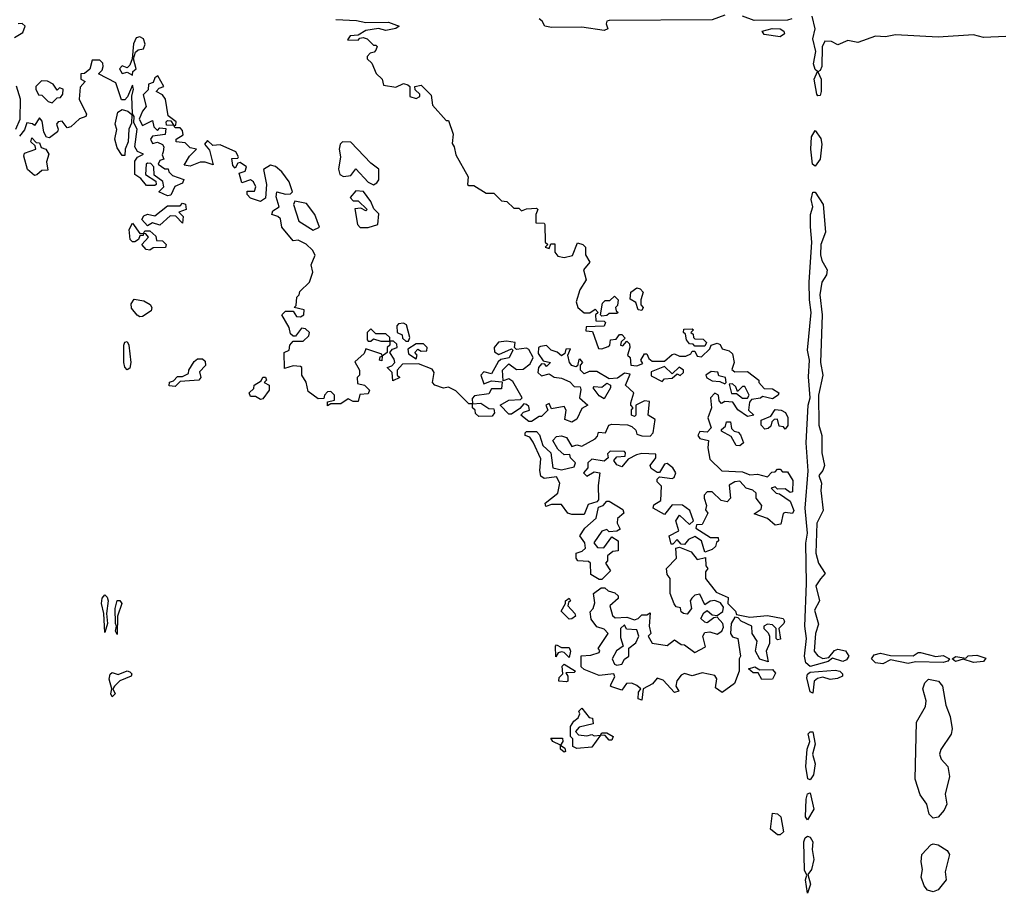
# Model space of a CAD drawing. Extents: x 1980017 to 2252640, y 74400 to 266395.
# Tile 314 of 388: x 2197026 to 2200948, y 183220 to 186701. Entities that reach past the tile are written whole.
import ezdxf

# ---------------------------------------------------------------- set-up
doc = ezdxf.new("R2010")
doc.units = 0

msp = doc.modelspace()

# ---------------------------------------------------------------- linework, layer by layer
at = {"layer": '0CON20XD'}
for points in [[(2198285, 186702.5), (2198368.3, 186698.3), (2198405, 186690), (2198495, 186691.5), (2198537.5, 186675), (2198525, 186666.7), (2198485, 186658.9), (2198455, 186666), (2198405, 186658.8), (2198375, 186640), (2198343, 186637), (2198331.7, 186621.7), (2198375, 186620), (2198381.7, 186628.3), (2198395, 186630), (2198410, 186625), (2198435, 186600), (2198445, 186600), (2198450, 186595), (2198445, 186580), (2198438.3, 186571.7), (2198421.7, 186568.3), (2198410, 186555), (2198410, 186545), (2198428.3, 186528.3), (2198446.4, 186486.4), (2198470, 186465), (2198475, 186440), (2198525, 186432.5), (2198555, 186446.7), (2198571.7, 186441.7), (2198580, 186435), (2198580, 186395), (2198605, 186387.5), (2198620, 186395), (2198620, 186405), (2198601.7, 186421.7), (2198600, 186435), (2198625, 186440), (2198665, 186400), (2198671.2, 186361.2), (2198725, 186300), (2198735, 186300), (2198752.5, 186245), (2198748.3, 186208.3), (2198757.5, 186195), (2198763, 186163), (2198812.5, 186075), (2198810, 186045), (2198815, 186040), (2198835, 186040), (2198885, 186010), (2198915, 186010), (2198945, 185980), (2198967, 185977), (2198995, 185950), (2199015, 185950), (2199025, 185940), (2199045, 185947.5), (2199085, 185950), (2199090, 185945), (2199082.5, 185925), (2199081.7, 185891.7), (2199115, 185890), (2199117.5, 185885), (2199120, 185815), (2199130, 185805), (2199120, 185795), (2199135, 185790), (2199141.7, 185808.3), (2199158.3, 185808.3), (2199157.5, 185775), (2199169.3, 185759.3), (2199195, 185753.3), (2199228.3, 185761.7), (2199248.3, 185811.7), (2199270, 185805), (2199280, 185795), (2199280, 185765), (2199297.5, 185735), (2199272.5, 185705), (2199282.5, 185665), (2199257.5, 185625), (2199243, 185577), (2199250, 185555), (2199275, 185533.3), (2199297, 185533), (2199318.3, 185548.3), (2199330, 185535), (2199320, 185525), (2199321.7, 185501.7), (2199355, 185500), (2199360, 185495), (2199355, 185480), (2199283, 185477), (2199281.7, 185461.7), (2199308.3, 185458.3), (2199331.7, 185391.7), (2199345, 185390), (2199370.7, 185399.3), (2199377.5, 185405), (2199380, 185425), (2199401.7, 185428.3), (2199415, 185446.7), (2199425, 185447.5), (2199437.5, 185432.5), (2199421.7, 185418.3), (2199420, 185405), (2199428.3, 185401.7), (2199445, 185420), (2199455, 185410), (2199456.7, 185395), (2199447.5, 185365), (2199457.5, 185355), (2199460, 185325), (2199485, 185322.5), (2199508.3, 185331.7), (2199500, 185345), (2199515, 185370), (2199525, 185370), (2199531.7, 185351.7), (2199545, 185340), (2199595, 185340), (2199625, 185367.5), (2199635, 185370), (2199655, 185360), (2199679.3, 185360.7), (2199700, 185370), (2199705, 185380), (2199715, 185380), (2199725, 185360), (2199741.7, 185358.3), (2199775, 185390), (2199780, 185405), (2199805, 185412.5), (2199816.7, 185406.7), (2199825, 185390), (2199851.7, 185381.7), (2199865, 185370), (2199872.5, 185335), (2199863, 185307)], [(2199835, 186718.8), (2199785, 186700.7), (2199375, 186698.5), (2199364.5, 186695), (2199361.9, 186685), (2199368.8, 186665), (2199355, 186658.6), (2199265, 186671.4), (2199145, 186670.8), (2199117.5, 186675), (2199108.1, 186695), (2199095, 186705.4)], [(2200102.5, 186705), (2200085, 186700), (2199951.7, 186698.3), (2199905, 186715.6)], [(2200955, 186634.4), (2200865, 186630.6), (2200825, 186641.4), (2200685, 186631.1), (2200515, 186640.5), (2200475, 186633.5), (2200434.6, 186635.5), (2200365, 186610), (2200325, 186617.8), (2200285, 186601.2), (2200260, 186615), (2200233.7, 186616.3), (2200222.6, 186592.6), (2200221.6, 186515), (2200215, 186499.4), (2200206, 186494), (2200218.8, 186465), (2200219.3, 186415), (2200215, 186399.2), (2200205, 186397.5), (2200201.5, 186405), (2200190.9, 186465), (2200204, 186495), (2200195, 186502.5), (2200188.4, 186525), (2200197.9, 186575), (2200185.3, 186625), (2200195.2, 186665), (2200183.5, 186715)], [(2197005, 186630), (2197039.3, 186650.7), (2197047.5, 186675), (2197036.2, 186686.2), (2197020, 186685)], [(2200055, 186632.5), (2199991.9, 186641.9), (2199984.2, 186655), (2200023.1, 186666.9), (2200055, 186665.6), (2200070.6, 186655), (2200072.9, 186645), (2200055, 186632.5)], [(2197475, 186480), (2197477.5, 186495), (2197490, 186505), (2197480, 186545), (2197487.5, 186572.5), (2197498.3, 186581.7), (2197520, 186585), (2197526.4, 186603.6), (2197520, 186625), (2197505, 186633.3), (2197490.7, 186629.3), (2197480, 186605), (2197473.8, 186545), (2197465, 186520), (2197455, 186510), (2197435, 186517.5), (2197423.9, 186506.1), (2197435, 186487.5), (2197455, 186492.5), (2197475, 186480)], [(2198050, 186015), (2198085, 186006.7), (2198105, 186007.5), (2198112.5, 186015), (2198100, 186055), (2198070, 186095), (2198045.8, 186115.8), (2198025, 186121.2), (2197997.5, 186105), (2198010, 186045), (2198005, 185990), (2197985, 185977.5), (2197945, 185990), (2197932.5, 186005), (2197931.7, 186018.3), (2197961.7, 186018.3), (2197967.5, 186035), (2197957.5, 186055), (2197945, 186063.3), (2197911.7, 186051.7), (2197900.7, 186089.3), (2197925, 186097.5), (2197930, 186115), (2197905, 186132.5), (2197895, 186130), (2197885, 186110), (2197875, 186120), (2197871.7, 186148.3), (2197895, 186150), (2197897.5, 186155), (2197887.5, 186175), (2197825, 186203.3), (2197795, 186200), (2197775, 186220), (2197762.5, 186205), (2197781.7, 186181.7), (2197797.5, 186122.5), (2197765, 186134), (2197745, 186134.2), (2197705, 186117.5), (2197681.7, 186121.7), (2197702.1, 186157.9), (2197730, 186185), (2197705, 186191.2), (2197685, 186210), (2197650, 186215), (2197650, 186225), (2197677, 186243), (2197675, 186260), (2197665, 186270), (2197645, 186270), (2197640, 186280), (2197611.7, 186281.7), (2197610, 186295), (2197615, 186300), (2197628.3, 186298.3), (2197640, 186280), (2197648.3, 186281.7), (2197650, 186295), (2197618.3, 186318.3), (2197607.5, 186385), (2197595, 186402.5), (2197570, 186415), (2197581.7, 186428.3), (2197600, 186435), (2197577, 186477), (2197565, 186470), (2197558.3, 186451.7), (2197540, 186445), (2197538.3, 186421.7), (2197518.3, 186401.7), (2197530, 186355), (2197515, 186337.5), (2197502.5, 186305), (2197515, 186280), (2197555, 186300), (2197560, 186275), (2197575, 186260), (2197585, 186270), (2197608.3, 186268.3), (2197606.2, 186243.8), (2197555, 186237.5), (2197547.5, 186225), (2197555, 186207.5), (2197575, 186213.8), (2197595, 186203.8), (2197600.8, 186195), (2197598, 186175), (2197593.3, 186163.3), (2197600, 186145), (2197585, 186140), (2197577.5, 186125), (2197605, 186107.5), (2197617.5, 186107.5), (2197620, 186095), (2197635, 186080), (2197680, 186065), (2197675, 186050), (2197643.6, 186036.4), (2197628.3, 186001.7), (2197615, 186000), (2197580, 186015), (2197600, 186035), (2197597, 186057), (2197561.7, 186081.7), (2197560, 186115), (2197548.3, 186128.3), (2197535, 186130), (2197530, 186125), (2197527.5, 186085), (2197568.3, 186058.3), (2197570, 186045), (2197565, 186040), (2197531.2, 186041.2), (2197508.8, 186068.8), (2197484.4, 186084.4), (2197485, 186137.5), (2197495, 186153.3), (2197520, 186165), (2197495, 186176.7), (2197484.3, 186195), (2197493.8, 186265), (2197480.7, 186290.7), (2197482.5, 186315), (2197476, 186326), (2197473.3, 186396.7), (2197480, 186425), (2197475, 186440), (2197456.1, 186393.9), (2197445, 186382.5), (2197431.7, 186381.7), (2197409.3, 186449.3), (2197340, 186485), (2197355, 186500), (2197358.8, 186515), (2197357.7, 186527.7), (2197345, 186540), (2197315, 186540), (2197306.2, 186503.8), (2197285, 186487.5), (2197270, 186485), (2197270, 186465), (2197286.7, 186455), (2197267.5, 186432.5), (2197263.8, 186385), (2197292.5, 186325), (2197290, 186315), (2197263.9, 186306.1), (2197230, 186275), (2197215, 186270), (2197195, 186297.5), (2197180, 186295), (2197172.5, 186285), (2197180, 186265), (2197177.5, 186255), (2197145, 186230), (2197133.3, 186233.3), (2197123, 186253), (2197116.4, 186296.4), (2197105, 186310), (2197085, 186280), (2197077, 186287), (2197055, 186290), (2197045, 186262.5), (2197025, 186237.5)], [(2197155, 186370), (2197175, 186390), (2197188.3, 186391.7), (2197197.5, 186405), (2197200, 186425), (2197185, 186430), (2197175, 186420), (2197160, 186445), (2197136.4, 186456.4), (2197112.5, 186457.5), (2197090, 186435), (2197090, 186425), (2197101.7, 186401.7), (2197115, 186400), (2197140, 186375), (2197155, 186370)], [(2197011.2, 186265), (2197027.5, 186305), (2197030, 186385), (2197013, 186437)], [(2197445, 186160), (2197435, 186160), (2197415, 186191.2), (2197404.6, 186225), (2197413.3, 186263.3), (2197406.7, 186285), (2197417.5, 186332.5), (2197435, 186343.3), (2197457, 186337), (2197473, 186323), (2197471.2, 186288.8), (2197461.4, 186265), (2197458.6, 186215), (2197446, 186185), (2197445, 186160)], [(2200195, 186117.5), (2200184.6, 186125), (2200177.9, 186185), (2200180.8, 186235), (2200195, 186260), (2200217.5, 186227.5), (2200221.7, 186205), (2200214.7, 186145.3), (2200195, 186117.5)], [(2197085, 186080), (2197057.5, 186105), (2197043, 186157), (2197045, 186170), (2197090, 186185), (2197088.3, 186198.3), (2197070, 186215), (2197075, 186230), (2197091.7, 186211.7), (2197105, 186210), (2197111.7, 186191.7), (2197130, 186185), (2197142.5, 186165), (2197132.5, 186135), (2197138.3, 186101.7), (2197115, 186100), (2197095, 186082.5), (2197085, 186080)], [(2198435, 186043.3), (2198449.3, 186050.7), (2198456.4, 186063.6), (2198456.2, 186106.2), (2198425, 186130), (2198345, 186213.8), (2198312.5, 186215), (2198303.3, 186205), (2198298.8, 186185), (2198304, 186155), (2198295.9, 186105.9), (2198301.2, 186085), (2198316.1, 186076.1), (2198345, 186080), (2198365, 186107.5), (2198414, 186054), (2198435, 186043.3)], [(2199863, 185307), (2199875, 185297.5), (2199925, 185300), (2199970, 185265), (2199970, 185255), (2199991.7, 185231.7), (2200025, 185230), (2200050, 185215), (2200047.5, 185205), (2200025, 185190), (2199985, 185200), (2199977, 185193), (2199941.7, 185188.3), (2199933, 185177), (2199930, 185145), (2199950, 185125), (2199925, 185120), (2199887, 185147), (2199866.7, 185176.7), (2199835, 185180), (2199821.7, 185171.7), (2199813, 185183), (2199810, 185205), (2199795, 185212.5), (2199777.5, 185195), (2199782.5, 185155), (2199767.5, 185115), (2199780, 185075), (2199765, 185057.5), (2199735, 185060), (2199727.5, 185045), (2199735, 185032.5), (2199770, 185025), (2199767.5, 184995), (2199775, 184950), (2199823, 184903), (2199905, 184900), (2199935, 184887.5), (2199965, 184890), (2200005, 184880), (2200021.7, 184898.3), (2200035, 184900), (2200045, 184910), (2200055, 184910), (2200065, 184900), (2200085, 184900), (2200105.8, 184865), (2200105, 184820), (2200095, 184817.5), (2200075, 184832.5), (2200045, 184830), (2200035, 184840), (2200020, 184835), (2200040, 184815), (2200052.5, 184812.5), (2200095, 184782.5), (2200110, 184745), (2200105, 184733.8), (2200075, 184737.5), (2200067, 184733), (2200058.3, 184691.7), (2200035, 184687.5), (2200005, 184713.3), (2199951.7, 184731.7), (2199979.3, 184750.7), (2199982.5, 184765), (2199960, 184795), (2199960, 184815), (2199947, 184827), (2199920, 184835), (2199895, 184862.5), (2199875, 184860), (2199853, 184847), (2199857.5, 184795), (2199845, 184780), (2199820, 184785), (2199785, 184820), (2199765, 184820), (2199753, 184807), (2199752.5, 184795), (2199762.5, 184765), (2199758.3, 184748.3), (2199767.5, 184735), (2199745, 184690), (2199721.7, 184688.3), (2199720, 184675), (2199778.3, 184638.3), (2199808.3, 184638.3), (2199810, 184625), (2199801.7, 184618.3), (2199798.3, 184601.7), (2199785, 184590), (2199755, 184580), (2199742.5, 184625), (2199715, 184642.5), (2199690.7, 184629.3), (2199675, 184610), (2199661.7, 184611.7), (2199645, 184630), (2199628.3, 184611.7), (2199621.7, 184611.7), (2199613.8, 184645), (2199652.5, 184665), (2199640, 184705), (2199655, 184727.5), (2199695, 184690), (2199710, 184705), (2199696.1, 184746.1), (2199667, 184767), (2199625, 184767.5), (2199595, 184730), (2199550, 184755), (2199551.7, 184768.3), (2199580, 184785), (2199583, 184843), (2199565, 184860), (2199565, 184870), (2199575, 184880), (2199625, 184872.5), (2199633, 184877), (2199640, 184895), (2199627.5, 184915), (2199605, 184932.5), (2199595, 184930), (2199575, 184897.5), (2199565, 184897.5), (2199542.3, 184912.3), (2199537.5, 184925), (2199560, 184955), (2199560, 184970), (2199505, 184972.5), (2199483, 184967), (2199450, 184950), (2199425, 184920), (2199405, 184927.5), (2199392.5, 184945), (2199405, 184960), (2199438.3, 184961.7), (2199440, 184975), (2199435, 184980), (2199378.3, 184981.7), (2199368.3, 184971.7), (2199370, 184955), (2199355, 184942.5), (2199305, 184950), (2199290, 184935), (2199290, 184915), (2199272.5, 184895), (2199285, 184882.5), (2199315, 184900), (2199337.5, 184895), (2199330, 184845), (2199331.7, 184788.3), (2199325, 184780), (2199290.7, 184769.3), (2199275, 184730), (2199225, 184730), (2199210, 184735), (2199185, 184770), (2199145, 184770), (2199121.7, 184761.7), (2199120, 184775), (2199170, 184815), (2199177.5, 184855), (2199165, 184880), (2199115, 184872.5), (2199101.7, 184881.7), (2199097.5, 184905), (2199101.7, 184951.7), (2199071.7, 185018.3), (2199058.3, 185038.3), (2199040, 185045), (2199040, 185055), (2199045, 185060), (2199085, 185060), (2199097, 185047), (2199110, 185005), (2199142.5, 184975), (2199150, 184915), (2199185, 184907.5), (2199235, 184920), (2199240, 184935), (2199220, 184955), (2199218.3, 184968.3), (2199195, 184967.5), (2199169.3, 184989.3), (2199150, 185025), (2199165, 185040), (2199185, 185042.5), (2199205, 185036.7), (2199225, 185000), (2199245, 185007.5), (2199265, 185002.5), (2199318.3, 185031.7), (2199328.3, 185041.7), (2199331.7, 185058.3), (2199360, 185055), (2199372.5, 185085), (2199385, 185090), (2199447, 185087), (2199465, 185080), (2199480, 185065), (2199485, 185050), (2199505, 185042.5), (2199538.3, 185041.7), (2199550, 185055), (2199557.5, 185107.5), (2199530, 185125), (2199535, 185180), (2199515, 185182.5), (2199480, 185165), (2199480, 185125), (2199475, 185120), (2199463.3, 185125), (2199463.3, 185146.7), (2199470, 185155), (2199460, 185165), (2199460, 185175), (2199472.5, 185215), (2199440, 185245), (2199458.3, 185288.3), (2199435, 185292.5), (2199407, 185273), (2199375, 185270), (2199325, 185300), (2199295, 185300), (2199275, 185290), (2199260, 185305), (2199260, 185325), (2199270, 185335), (2199258.3, 185348.3), (2199253, 185347), (2199248.3, 185321.7), (2199241.7, 185318.3), (2199225, 185323.3), (2199216.7, 185335), (2199210, 185365), (2199220, 185390), (2199201.7, 185388.3), (2199198.3, 185371.7), (2199185, 185362.5), (2199167, 185377), (2199143.9, 185383.9), (2199125, 185402.5), (2199100.7, 185399.3), (2199092.5, 185395), (2199091.7, 185371.7), (2199111.7, 185341.7), (2199140, 185335), (2199125, 185320), (2199118.3, 185328.3), (2199105, 185330), (2199092.5, 185315), (2199090, 185295), (2199105, 185282.5), (2199135, 185290), (2199155, 185277.5), (2199185, 185273.3), (2199218.3, 185258.3), (2199235, 185240), (2199258.3, 185238.3), (2199261.7, 185228.3), (2199256.7, 185195), (2199290, 185165), (2199265, 185152.5), (2199245, 185110), (2199225, 185097.5), (2199198.3, 185108.3), (2199202.5, 185145), (2199195, 185160), (2199145, 185150), (2199135, 185172.5), (2199122.5, 185165), (2199130, 185145), (2199105, 185120), (2199095, 185120), (2199065, 185100), (2199055, 185100), (2199022.5, 185125), (2199032.5, 185137.5), (2199057.5, 185145), (2199055, 185160), (2199045, 185167.5), (2199035, 185170), (2199018.3, 185151.7), (2198985, 185130), (2198975, 185130), (2198940, 185165), (2198974.2, 185185.8), (2199021.7, 185188.3), (2199027.5, 185195), (2198990, 185260), (2198975, 185270), (2198951.7, 185261.7), (2198950, 185305), (2198975, 185330), (2199005, 185307.5), (2199031.7, 185308.3), (2199059.6, 185330.5), (2199071.2, 185355), (2199055, 185387.5), (2199045, 185392.5), (2199005, 185387.5), (2198997.5, 185395), (2199000, 185415), (2198965, 185420), (2198933.6, 185416.4), (2198916.7, 185395), (2198917.5, 185377.5), (2198935, 185367.5), (2198985, 185390), (2198990, 185385), (2198976.1, 185353.9), (2198942.5, 185347.5), (2198931.7, 185338.3), (2198905, 185290), (2198875, 185297.5), (2198862.5, 185285), (2198875, 185250), (2198905, 185262.5), (2198948.3, 185258.3), (2198945, 185230), (2198905, 185230), (2198895, 185210), (2198837.5, 185202.5), (2198828.3, 185191.7), (2198830, 185170), (2198863, 185173), (2198895, 185152.5), (2198915, 185150), (2198917.5, 185135), (2198908.8, 185121.2), (2198855, 185120), (2198841.7, 185131.7), (2198840, 185145), (2198830, 185155), (2198830, 185170), (2198815, 185170), (2198763, 185223), (2198735, 185237.5), (2198715, 185232.5), (2198680, 185245), (2198670, 185255), (2198677.5, 185295), (2198669.3, 185309.3), (2198615, 185330), (2198551.7, 185328.3), (2198530, 185305), (2198530, 185285), (2198540, 185275), (2198512.5, 185262.5), (2198510, 185295), (2198490, 185315), (2198508.3, 185321.7), (2198520, 185335), (2198518.3, 185348.3), (2198500, 185375), (2198511.7, 185388.3), (2198530, 185395), (2198528.3, 185408.3), (2198515, 185420), (2198500, 185420), (2198500, 185405), (2198490, 185395), (2198490, 185375), (2198470, 185360), (2198468.3, 185341.7), (2198460, 185345), (2198461.7, 185358.3), (2198470, 185360), (2198468.3, 185368.3), (2198405, 185390), (2198398.3, 185371.7), (2198361.7, 185338.3), (2198380, 185305), (2198380, 185285), (2198370, 185275), (2198371.7, 185251.7), (2198400, 185245), (2198420, 185225), (2198415, 185210), (2198381.7, 185208.3), (2198375, 185180), (2198355, 185180), (2198335, 185190), (2198305, 185170), (2198265, 185170), (2198252.5, 185162.5), (2198251.7, 185178.3), (2198280, 185185), (2198280, 185205), (2198265, 185220), (2198251.7, 185218.3), (2198240, 185205), (2198238.3, 185191.7), (2198215, 185190), (2198175, 185220), (2198167.5, 185257.5), (2198150, 185285), (2198150, 185315), (2198145, 185320), (2198115, 185322.5), (2198081.7, 185311.7), (2198080, 185375), (2198100, 185385), (2198102.5, 185405), (2198115, 185420), (2198155, 185420), (2198178.3, 185441.7), (2198180, 185455), (2198165, 185470), (2198148.3, 185471.7), (2198125, 185440), (2198115, 185440), (2198105, 185450), (2198100, 185475), (2198070, 185525), (2198085, 185540), (2198115, 185540), (2198128.3, 185518.3), (2198145, 185517.5), (2198157.5, 185525), (2198160, 185545), (2198120, 185555), (2198127.5, 185562.5), (2198130, 185595), (2198140, 185605), (2198141.7, 185618.3), (2198180, 185655), (2198193.3, 185695), (2198187.5, 185725), (2198203, 185763), (2198193, 185783), (2198167, 185807), (2198135, 185822.5), (2198115, 185820), (2198070, 185875), (2198065, 185907.5), (2198055, 185917.5), (2198030, 185925), (2198035, 185940), (2198060, 185955), (2198047.5, 185995), (2198050, 186015)], [(2198383, 185873), (2198415, 185873.3), (2198452.5, 185885), (2198457.5, 185927.5), (2198437, 185947), (2198425, 185977.5), (2198396.4, 186016.4), (2198365, 186020), (2198343, 185993), (2198355, 185980), (2198375, 185980), (2198410, 185945), (2198405, 185940), (2198385, 185950), (2198361.7, 185948.3), (2198372.5, 185885), (2198383, 185873)], [(2200175, 184124.2), (2200157.9, 184138), (2200152.9, 184165), (2200160.9, 184235), (2200154.1, 184285), (2200160.4, 184455), (2200157.1, 184615), (2200163.8, 184655), (2200155.3, 184755.3), (2200167, 184903), (2200159.7, 185015), (2200167.1, 185165), (2200174.6, 185195), (2200168.1, 185278.1), (2200172, 185345), (2200164, 185385), (2200179.5, 185535), (2200171.8, 185585), (2200170.7, 185655), (2200181.6, 185815), (2200175.7, 185875.8), (2200176.8, 185925), (2200185.9, 185955), (2200179.3, 185985), (2200185, 186014), (2200195, 186014.3), (2200227.1, 185965), (2200236.7, 185855), (2200217.1, 185805), (2200215.9, 185765), (2200221.7, 185741.7), (2200243.3, 185705), (2200240, 185685), (2200221.6, 185655), (2200212.9, 185605), (2200222.9, 185525), (2200215.9, 185335), (2200225.5, 185285), (2200208.7, 185205), (2200209.2, 185085), (2200222.1, 185045), (2200221.2, 184975), (2200232.2, 184925), (2200226, 184905), (2200209.2, 184885), (2200220, 184855), (2200217.1, 184825), (2200227.1, 184745), (2200201.6, 184695), (2200197.1, 184575), (2200208.2, 184535), (2200234.2, 184495), (2200216.6, 184473.4), (2200198.2, 184445), (2200211.8, 184385), (2200191.8, 184348.2), (2200207.9, 184292.1), (2200196.2, 184255), (2200191.1, 184185), (2200205, 184166), (2200225, 184155.4), (2200249.7, 184160.3), (2200272.3, 184187.7), (2200285, 184192.5), (2200315.9, 184185.9), (2200328.8, 184165), (2200319.7, 184150.3), (2200305.7, 184144.3), (2200263.3, 184156.7), (2200246.7, 184143.3), (2200175, 184124.2)], [(2197535, 185880), (2197512.5, 185905), (2197520.7, 185919.3), (2197535, 185926.7), (2197565, 185920), (2197615, 185960), (2197665, 185960), (2197675, 185970), (2197686.4, 185966.4), (2197690, 185945), (2197660, 185935), (2197677, 185917), (2197675, 185890), (2197648.3, 185918.3), (2197625, 185920), (2197585, 185882.5), (2197555, 185892.5), (2197535, 185880)], [(2198195, 185862.5), (2198220, 185875), (2198202.5, 185925), (2198169.2, 185969.2), (2198121.7, 185978.3), (2198117.5, 185965), (2198138, 185898), (2198195, 185862.5)], [(2197545, 185782.5), (2197530, 185785), (2197512.5, 185805), (2197540, 185835), (2197528.3, 185848.3), (2197520, 185850), (2197518.3, 185841.7), (2197505, 185840), (2197500, 185825), (2197485, 185816.7), (2197475, 185816.7), (2197466.7, 185825), (2197462.9, 185865), (2197475, 185890), (2197505, 185850), (2197520, 185850), (2197525, 185860), (2197545, 185860), (2197568.3, 185838.3), (2197571.7, 185821.7), (2197595, 185820), (2197610, 185805), (2197607, 185793), (2197558.3, 185791.7), (2197545, 185782.5)], [(2199505, 185542.5), (2199490, 185545), (2199480, 185575), (2199458.3, 185588.3), (2199460, 185615), (2199485, 185632.5), (2199498.3, 185628.3), (2199510, 185615), (2199500, 185585), (2199500, 185565), (2199510, 185555), (2199505, 185542.5)], [(2199345, 185520), (2199340, 185525), (2199348.3, 185571.7), (2199358.3, 185581.7), (2199377, 185583), (2199395, 185600), (2199410, 185585), (2199407, 185563), (2199400, 185555), (2199401.7, 185541.7), (2199410, 185535), (2199405, 185530), (2199375, 185530), (2199365, 185522.5), (2199345, 185520)], [(2197505, 185517.5), (2197494.3, 185524.3), (2197472.1, 185552.1), (2197470.3, 185569.7), (2197482.3, 185587.7), (2197520.7, 185580.7), (2197546.4, 185566.4), (2197552.5, 185555), (2197549.3, 185540.7), (2197515, 185519.2), (2197505, 185517.5)], [(2198575, 185420), (2198580, 185435), (2198567.5, 185485), (2198555, 185492.5), (2198535, 185490), (2198528.3, 185481.7), (2198530, 185455), (2198550, 185445), (2198551.7, 185431.7), (2198565, 185420), (2198575, 185420)], [(2198500, 185420), (2198500, 185435), (2198485, 185450), (2198445, 185450), (2198425, 185470), (2198410, 185455), (2198410, 185425), (2198415, 185420), (2198425, 185420), (2198435, 185430), (2198465, 185420), (2198495, 185420), (2198500, 185420)], [(2199755, 185400), (2199715, 185400), (2199708.3, 185408.3), (2199695, 185410), (2199682.5, 185425), (2199678.3, 185448.3), (2199670, 185455), (2199671.7, 185468.3), (2199705, 185470), (2199710, 185465), (2199700, 185455), (2199708.3, 185448.3), (2199710, 185435), (2199715, 185430), (2199748.3, 185428.3), (2199762.5, 185415), (2199755, 185400)], [(2197455, 185306.7), (2197445, 185316.7), (2197440.6, 185335), (2197441.4, 185405), (2197445, 185416.7), (2197455, 185418.8), (2197461.4, 185405), (2197468.6, 185335), (2197465, 185313.3), (2197455, 185306.7)], [(2198605, 185350), (2198610, 185365), (2198600, 185375), (2198611.7, 185388.3), (2198625, 185380), (2198648.3, 185381.7), (2198650, 185395), (2198635, 185410), (2198605, 185410), (2198571.7, 185388.3), (2198575, 185370), (2198605, 185350)], [(2197645, 185240), (2197621.7, 185241.7), (2197623.3, 185256.7), (2197638.3, 185261.7), (2197655, 185280), (2197675, 185280), (2197698.3, 185291.7), (2197700, 185305), (2197720.7, 185339.3), (2197735, 185350), (2197755, 185350), (2197765, 185340), (2197767, 185323), (2197742.5, 185297.5), (2197747.5, 185275), (2197740, 185265), (2197665, 185260), (2197645, 185240)], [(2199585, 185260), (2199595, 185270), (2199625, 185272.5), (2199645, 185290), (2199657, 185283), (2199670, 185295), (2199670, 185305), (2199653, 185317), (2199625, 185290), (2199595, 185320), (2199541.7, 185298.3), (2199541.7, 185281.7), (2199585, 185260)], [(2199835, 185250), (2199840, 185255), (2199837.5, 185275), (2199811.7, 185281.7), (2199807, 185297), (2199780.7, 185299.3), (2199760, 185285), (2199763.6, 185273.6), (2199785, 185262.5), (2199815, 185260), (2199835, 185250)], [(2197985, 185187.5), (2197965, 185200), (2197945, 185200), (2197940, 185215), (2197958.3, 185231.7), (2197960, 185245), (2197988.3, 185261.7), (2197995, 185277.5), (2198005, 185277.5), (2198010, 185265), (2198000, 185255), (2198020, 185245), (2198020, 185225), (2197995, 185190), (2197985, 185187.5)], [(2199355, 185190), (2199335, 185202.5), (2199310, 185235), (2199315, 185240), (2199345, 185237.5), (2199365, 185252.5), (2199380, 185245), (2199380, 185235), (2199355, 185190)], [(2199925, 185192.5), (2199932.5, 185205), (2199915, 185240), (2199905, 185240), (2199885, 185220), (2199878.3, 185238.3), (2199865, 185250), (2199851.7, 185248.3), (2199861.7, 185211.7), (2199881.7, 185211.7), (2199905, 185192.5), (2199925, 185192.5)], [(2200075, 185070), (2200068.3, 185078.3), (2200051.7, 185081.7), (2200045, 185110), (2200031.7, 185108.3), (2200021.7, 185098.3), (2200018.3, 185081.7), (2200008.3, 185071.7), (2199995, 185070), (2199980, 185085), (2199980, 185105), (2200018.3, 185121.7), (2200035, 185147.5), (2200060, 185145), (2200076.4, 185136.4), (2200086.1, 185116.1), (2200086.4, 185083.6), (2200075, 185070)], [(2199895, 185003.3), (2199880, 185005), (2199860, 185040), (2199821.7, 185061.7), (2199821.7, 185068.3), (2199838.3, 185081.7), (2199841.7, 185098.3), (2199858.3, 185098.3), (2199861.7, 185071.7), (2199871.7, 185061.7), (2199888.3, 185058.3), (2199897, 185047), (2199910, 185015), (2199895, 185003.3)], [(2199345, 184470), (2199335, 184470), (2199300.7, 184490.7), (2199300, 184535), (2199291.7, 184541.7), (2199250, 184545), (2199242.5, 184555), (2199242.5, 184575), (2199267, 184583), (2199280, 184595), (2199277, 184617), (2199257.5, 184645), (2199277.5, 184675), (2199322.5, 184715), (2199331.2, 184758.8), (2199350, 184765), (2199365, 184782.5), (2199375, 184782.5), (2199429.3, 184749.3), (2199432.5, 184735), (2199407, 184713), (2199406.7, 184695), (2199418.3, 184671.7), (2199405, 184662.5), (2199375, 184660), (2199365, 184670), (2199345, 184662.5), (2199313, 184617), (2199327.5, 184597.5), (2199353, 184597), (2199385, 184640), (2199410, 184625), (2199410, 184585), (2199388.3, 184581.7), (2199367.5, 184565), (2199367.5, 184545), (2199360, 184535), (2199380, 184505), (2199345, 184470)], [(2199505, 183990), (2199490, 183995), (2199491.7, 184021.7), (2199500, 184035), (2199485, 184048.8), (2199465, 184057.5), (2199444, 184056), (2199425, 184030), (2199385, 184042.5), (2199380, 184045), (2199382.5, 184055), (2199397.3, 184082.7), (2199392.5, 184095), (2199335, 184088), (2199275, 184112.5), (2199263, 184123), (2199263.3, 184166.7), (2199301.2, 184168.8), (2199335, 184180), (2199337, 184187), (2199330, 184195), (2199370, 184255), (2199355, 184272.5), (2199325, 184282.5), (2199303, 184313), (2199298.3, 184341.7), (2199310, 184355), (2199317, 184377), (2199312.5, 184415), (2199343, 184437), (2199357.5, 184437.5), (2199370, 184425), (2199397, 184417), (2199410, 184405), (2199410, 184395), (2199377.5, 184365), (2199387.5, 184327.5), (2199398.3, 184318.3), (2199445, 184320), (2199475, 184310), (2199490, 184315), (2199505, 184330), (2199525, 184330), (2199538.3, 184338.3), (2199533.3, 184285), (2199540, 184255), (2199530, 184245), (2199545, 184217.5), (2199605, 184207.5), (2199635, 184230), (2199661.7, 184211.7), (2199675, 184210), (2199715, 184180), (2199758.3, 184201.7), (2199747.5, 184245), (2199755, 184260), (2199775, 184262.5), (2199805, 184252.5), (2199822.5, 184265), (2199829.3, 184280.7), (2199826.7, 184295), (2199805, 184320), (2199791.7, 184318.3), (2199765, 184297.5), (2199755, 184300), (2199740, 184315), (2199751.7, 184338.3), (2199765, 184347.5), (2199785, 184330), (2199805, 184327.5), (2199827.3, 184342.7), (2199830, 184360), (2199818, 184378), (2199795, 184386.7), (2199776.1, 184383.9), (2199755, 184370), (2199735, 184412.5), (2199715, 184407.5), (2199703.9, 184396.1), (2199697.5, 184385), (2199702.5, 184355), (2199685, 184332.5), (2199670, 184335), (2199661.7, 184341.7), (2199658.3, 184358.3), (2199641.7, 184361.7), (2199633.3, 184373.3), (2199617.5, 184415), (2199617.5, 184475), (2199605, 184490), (2199602.5, 184515), (2199642.5, 184555), (2199640, 184595), (2199655, 184600), (2199700.7, 184580.7), (2199725, 184550), (2199758.3, 184558.3), (2199760, 184525), (2199767.5, 184515), (2199758.3, 184501.7), (2199757.5, 184475), (2199800.7, 184420.7), (2199848.3, 184398.3), (2199847.5, 184375), (2199877.5, 184345), (2199881.7, 184331.7), (2199935, 184320), (2200005, 184326.7), (2200067.5, 184315), (2200073.3, 184305), (2200070, 184295), (2200050, 184275), (2200057, 184233), (2200045, 184230), (2200040, 184235), (2200040, 184275), (2200025, 184290), (2200005, 184292.5), (2199990, 184285), (2199990, 184275), (2200008.3, 184258.3), (2200012.5, 184245), (2200012.5, 184215), (2200000, 184185), (2200007.5, 184142.5), (2199975, 184152.5), (2199957.5, 184185), (2199963.3, 184225), (2199943.3, 184255), (2199942.5, 184285), (2199900, 184305), (2199888.3, 184318.3), (2199875, 184320), (2199860, 184295), (2199857.5, 184255), (2199865, 184242.5), (2199886.7, 184235), (2199897.5, 184165), (2199892.5, 184155), (2199892.5, 184105), (2199873.3, 184056.7), (2199825, 184020), (2199798.3, 184038.3), (2199803.3, 184075), (2199795, 184087.5), (2199745, 184098.8), (2199705, 184086.7), (2199675, 184096), (2199661.1, 184088.9), (2199643.9, 184066.1), (2199640, 184045), (2199652.5, 184025), (2199635, 184020), (2199589.3, 184069.3), (2199565, 184077.5), (2199547.5, 184055), (2199510, 184035), (2199505, 183990)], [(2197365, 184260), (2197361.2, 184335), (2197352.5, 184375), (2197354.2, 184395.8), (2197365, 184410), (2197375, 184400), (2197378.1, 184385), (2197372.5, 184335), (2197375.8, 184295), (2197365, 184260)], [(2197415, 184251.2), (2197407.5, 184265), (2197412.5, 184285), (2197407.5, 184295), (2197406.7, 184355), (2197415, 184387.5), (2197425, 184387.5), (2197432.5, 184375), (2197416.2, 184325), (2197415, 184251.2)], [(2199215, 184312.5), (2199182.5, 184345), (2199200, 184375), (2199200, 184385), (2199215, 184396.7), (2199220, 184385), (2199211.7, 184378.3), (2199210, 184365), (2199237.5, 184335), (2199240, 184325), (2199225, 184313.3), (2199215, 184312.5)], [(2199405, 184128.8), (2199425, 184133.3), (2199435, 184152.5), (2199452.5, 184165), (2199453.3, 184196.7), (2199481.2, 184218.8), (2199492.5, 184245), (2199485, 184270), (2199443, 184273), (2199435, 184290), (2199420, 184275), (2199419.3, 184239.3), (2199430, 184205), (2199403.6, 184186.4), (2199386.7, 184155), (2199395, 184133.3), (2199405, 184128.8)], [(2199215, 184160), (2199195, 184180), (2199185, 184182.5), (2199171.7, 184178.3), (2199162.5, 184162.5), (2199160, 184205), (2199165, 184210), (2199185, 184200), (2199215, 184200), (2199220, 184185), (2199215, 184160)], [(2200465, 184134.4), (2200435, 184138.1), (2200418.8, 184155), (2200430, 184170), (2200455, 184176.7), (2200495, 184167.5), (2200585, 184166.7), (2200605, 184180), (2200615, 184180), (2200675, 184163.3), (2200705, 184168), (2200730, 184155), (2200723.3, 184145), (2200705, 184140), (2200595, 184142.5), (2200565, 184135.6), (2200495, 184150), (2200465, 184134.4)], [(2200825, 184139.4), (2200785, 184153.3), (2200754.3, 184144.3), (2200740, 184155), (2200755, 184163.3), (2200795, 184157.5), (2200804, 184166), (2200838.8, 184168.8), (2200875, 184157.5), (2200865, 184144.3), (2200825, 184139.4)], [(2197395, 184003.3), (2197388.8, 184015), (2197393.3, 184035), (2197383.2, 184073.2), (2197387.1, 184092.9), (2197395, 184100), (2197418, 184092), (2197455, 184106.7), (2197465, 184102.5), (2197472.5, 184095), (2197470, 184085), (2197425, 184066.7), (2197403.3, 184045), (2197397.5, 184035), (2197406.7, 184015), (2197395, 184003.3)], [(2199205, 184062.5), (2199173.3, 184065), (2199175, 184080), (2199190, 184095), (2199187.5, 184125), (2199195, 184132.5), (2199240, 184105), (2199235, 184100), (2199201.7, 184098.3), (2199210, 184085), (2199210, 184065), (2199205, 184062.5)], [(2199982.5, 184072.5), (2199968.3, 184098.3), (2199948.3, 184098.3), (2199930, 184115), (2199955, 184122.5), (2199975, 184110), (2200025, 184112.5), (2200036.7, 184096.7), (2200025, 184073.8), (2199982.5, 184072.5)], [(2200185, 184017.5), (2200175, 184023.3), (2200161.7, 184078.3), (2200165, 184093.8), (2200175, 184100.8), (2200275, 184109.4), (2200293.3, 184105), (2200304, 184095), (2200303.8, 184085), (2200284.5, 184075.5), (2200255, 184072.2), (2200225, 184081.4), (2200203.6, 184076.4), (2200191.1, 184065), (2200185, 184017.5)], [(2200665, 183520), (2200648.8, 183535), (2200640, 183575), (2200613, 183613), (2200593.3, 183675), (2200598.3, 183901.7), (2200633.8, 183965), (2200637.3, 183987.3), (2200623.8, 184035), (2200631.7, 184058.3), (2200646, 184074), (2200685.8, 184065.8), (2200702, 184045), (2200715, 183970), (2200733.3, 183925), (2200740, 183875), (2200736.1, 183853.9), (2200695, 183792.5), (2200690, 183775), (2200696.7, 183755), (2200723.3, 183725), (2200730, 183685), (2200712.5, 183615), (2200720, 183575), (2200708.8, 183551.2), (2200685, 183523.8), (2200665, 183520)], [(2199245, 183797.5), (2199230, 183805), (2199230, 183835), (2199220, 183845), (2199220, 183885), (2199233.6, 183906.4), (2199250.7, 183919.3), (2199257.5, 183935), (2199253.6, 183946.4), (2199265, 183957.5), (2199295, 183920), (2199308.3, 183918.3), (2199310, 183895), (2199255, 183882.5), (2199240, 183865), (2199251.7, 183851.7), (2199285, 183847.5), (2199305, 183852.5), (2199315, 183847.5), (2199340, 183850), (2199345, 183860), (2199365, 183860), (2199390, 183845), (2199385, 183830), (2199375, 183830), (2199358.3, 183848.3), (2199340, 183850), (2199305, 183802.5), (2199245, 183797.5)], [(2199195, 183782.5), (2199180, 183795), (2199180, 183810), (2199150, 183825), (2199141.7, 183838.3), (2199188.3, 183838.3), (2199190, 183825), (2199180, 183810), (2199198.3, 183798.3), (2199200, 183785), (2199195, 183782.5)], [(2200175, 183672.5), (2200166.1, 183676.1), (2200157.2, 183725), (2200163.1, 183795), (2200174.3, 183825), (2200167.5, 183855), (2200175, 183864), (2200185, 183863.3), (2200194.3, 183814.3), (2200184.2, 183774.2), (2200195.4, 183735.4), (2200187.9, 183692.1), (2200175, 183672.5)], [(2200165, 183513.3), (2200156.7, 183525), (2200158.5, 183595), (2200165, 183616.2), (2200175, 183620), (2200190, 183555), (2200165, 183513.3)], [(2200055, 183453.3), (2200045, 183453.3), (2200017.5, 183475), (2200025, 183540), (2200045, 183536.7), (2200057.5, 183525), (2200068.8, 183465), (2200055, 183453.3)], [(2200165, 183220), (2200156.7, 183273.3), (2200161.7, 183291.7), (2200152.9, 183312.9), (2200150.4, 183425), (2200155, 183440.8), (2200165, 183447.1), (2200175, 183443.1), (2200186.2, 183425), (2200183.1, 183395), (2200190, 183355), (2200180.9, 183315), (2200166.2, 183295), (2200176.8, 183256.8), (2200165, 183220)], [(2200665, 183226.2), (2200642.7, 183232.7), (2200629.3, 183249.3), (2200617.5, 183285), (2200622.5, 183315), (2200616.7, 183345), (2200620, 183375), (2200655, 183413.3), (2200665, 183416.7), (2200685, 183413.3), (2200720.7, 183390.7), (2200730, 183375), (2200713.3, 183305), (2200716.4, 183273.6), (2200685, 183233.3), (2200665, 183226.2)]]:
    msp.add_lwpolyline(points, dxfattribs=at)

doc.saveas('drawing.dxf')
